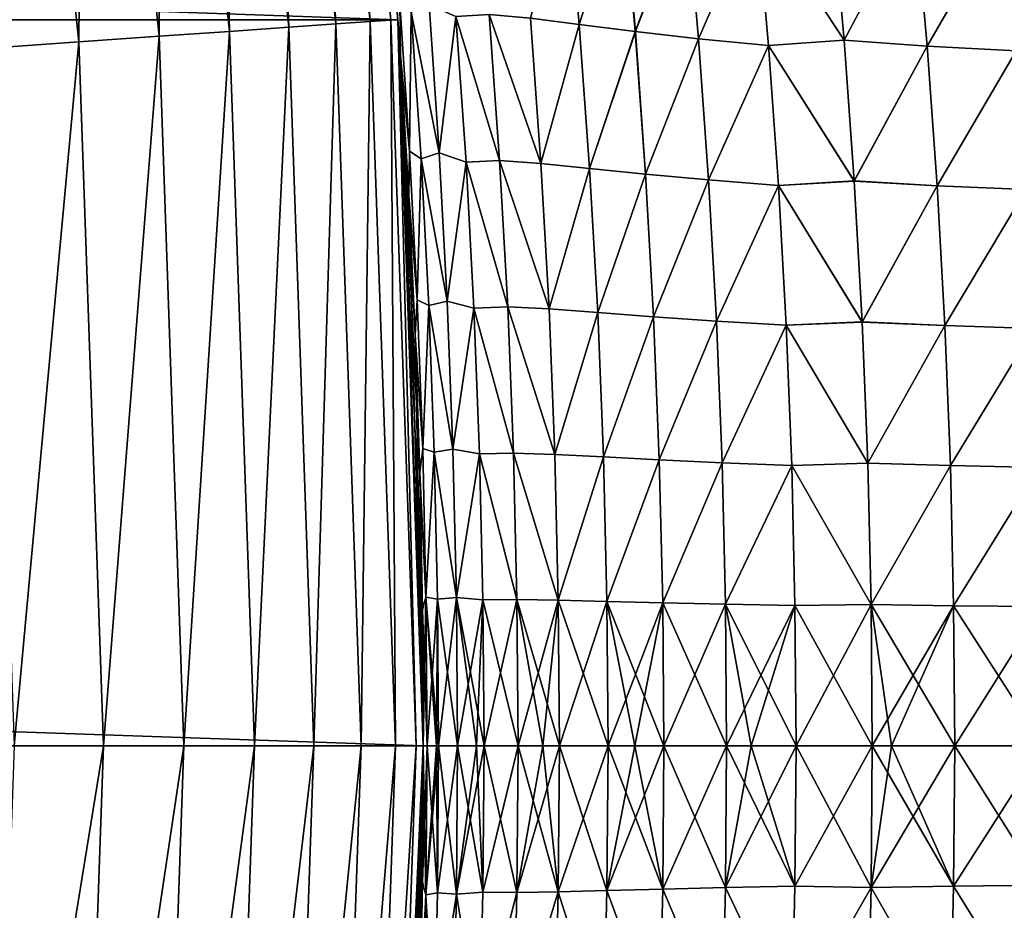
# Model space of a CAD drawing. Header units: metres. Extents: x -24 to 72, y -247 to 22.
# Tile 458 of 573: x 21.63 to 23.75, y -0.36 to 1.57. Entities that reach past the tile are written whole.
import ezdxf

# ---------------------------------------------------------------- set-up
doc = ezdxf.new("R2010")
doc.units = ezdxf.units.M
doc.layers.add('solid_509589_MEDIA_SW0001', color=7, linetype='CONTINUOUS')

msp = doc.modelspace()

# ---------------------------------------------------------------- linework, layer by layer
at = {"layer": 'solid_509589_MEDIA_SW0001'}
for points in [[(-22.44521, 1.569181), (-22.280996, 3.131692), (22.44521, 1.569181)], [(-22.280996, 3.131692), (22.280996, 3.131692), (22.44521, 1.569181)], [(22.266119, 3.129299, 130.963501), (22.221571, 3.123038, 131.192184), (22.385292, 1.565332, 131.192184)], [(22.430168, 1.56847, 130.963501), (22.281031, 3.131395, 130.73114), (22.266119, 3.129299, 130.963501)], [(22.430168, 1.56847, 130.963501), (22.266119, 3.129299, 130.963501), (22.385292, 1.565332, 131.192184)], [(22.428034, 1.798148, 57.552021), (22.44521, 1.569181), (22.280996, 3.131692)], [(22.430168, 1.56847, 130.963501), (22.44519, 1.569521, 130.73114), (22.281031, 3.131395, 130.73114)], [(22.148134, 3.112717, 131.413147), (22.047041, 3.09851, 131.622665), (22.209476, 1.553038, 131.622665)], [(22.221571, 3.123038, 131.192184), (22.148134, 3.112717, 131.413147), (22.311314, 1.560159, 131.413147)], [(22.311314, 1.560159, 131.413147), (22.148134, 3.112717, 131.413147), (22.209476, 1.553038, 131.622665)], [(22.385292, 1.565332, 131.192184), (22.221571, 3.123038, 131.192184), (22.311314, 1.560159, 131.413147)], [(22.047041, 3.09851, 131.622665), (21.919985, 3.080653, 131.817245), (22.081484, 1.544088, 131.817245)], [(22.209476, 1.553038, 131.622665), (22.047041, 3.09851, 131.622665), (22.081484, 1.544088, 131.817245)], [(21.919985, 3.080653, 131.817245), (21.769096, 3.059447, 131.993607), (21.929485, 1.533459, 131.993607)], [(22.081484, 1.544088, 131.817245), (21.919985, 3.080653, 131.817245), (21.929485, 1.533459, 131.993607)], [(21.769096, 3.059447, 131.993607), (21.596907, 3.035247, 132.148819), (21.756025, 1.52133, 132.148819)], [(21.929485, 1.533459, 131.993607), (21.769096, 3.059447, 131.993607), (21.756025, 1.52133, 132.148819)], [(21.756025, 1.52133, 132.148819), (21.596907, 3.035247, 132.148819), (21.564016, 1.507903, 132.280243)], [(22.731665, 1.572498, 109.623444), (22.836987, 1.55908, 109.325363), (22.809639, 1.869902, 109.315247)], [(22.809658, 1.870029, 59.684448), (22.837002, 1.559197, 59.674412), (22.731672, 1.572643, 59.376312)], [(22.809639, 1.869902, 109.315247), (22.836987, 1.55908, 109.325363), (22.930943, 1.851312, 109.022438)], [(22.930979, 1.851362, 59.977276), (22.837002, 1.559197, 59.674412), (22.809658, 1.870029, 59.684448)], [(22.836987, 1.55908, 109.325363), (22.958029, 1.543641, 109.033264), (22.930943, 1.851312, 109.022438)], [(22.930979, 1.851362, 59.977276), (22.958055, 1.543694, 59.96653), (22.837002, 1.559197, 59.674412)], [(22.930943, 1.851312, 109.022438), (22.958029, 1.543641, 109.033264), (23.06757, 1.83255, 108.736389)], [(23.067621, 1.832535, 60.263348), (22.958055, 1.543694, 59.96653), (22.930979, 1.851362, 59.977276)], [(22.958029, 1.543641, 109.033264), (23.094311, 1.528054, 108.747894), (23.06757, 1.83255, 108.736389)], [(23.067621, 1.832535, 60.263348), (23.094351, 1.528053, 60.251911), (22.958055, 1.543694, 59.96653)], [(23.06757, 1.83255, 108.736389), (23.094311, 1.528054, 108.747894), (23.219032, 1.814771, 108.45784)], [(23.219095, 1.814766, 60.54192), (23.094351, 1.528053, 60.251911), (23.067621, 1.832535, 60.263348)], [(23.094311, 1.528054, 108.747894), (23.245382, 1.51328, 108.470032), (23.219032, 1.814771, 108.45784)], [(23.219095, 1.814766, 60.54192), (23.245428, 1.513288, 60.529793), (23.094351, 1.528053, 60.251911)], [(23.219032, 1.814771, 108.45784), (23.408785, 1.525011, 108.199425), (23.381973, 1.82875, 108.186111)], [(23.219032, 1.814771, 108.45784), (23.245382, 1.51328, 108.470032), (23.408785, 1.525011, 108.199425)], [(23.382046, 1.828802, 60.813671), (23.408838, 1.525066, 60.800419), (23.219095, 1.814766, 60.54192)], [(23.408838, 1.525066, 60.800419), (23.245428, 1.513288, 60.529793), (23.219095, 1.814766, 60.54192)], [(23.381973, 1.82875, 108.186111), (23.408785, 1.525011, 108.199425), (23.561815, 1.813267, 107.924767)], [(23.561901, 1.813334, 61.075039), (23.408838, 1.525066, 60.800419), (23.382046, 1.828802, 60.813671)], [(23.408785, 1.525011, 108.199425), (23.588146, 1.512144, 107.938766), (23.561815, 1.813267, 107.924767)], [(23.561901, 1.813334, 61.075039), (23.588207, 1.512213, 61.061089), (23.408838, 1.525066, 60.800419)], [(23.561815, 1.813267, 107.924767), (23.588146, 1.512144, 107.938766), (23.754946, 1.800738, 107.673065)], [(23.755047, 1.800778, 61.326763), (23.588207, 1.512213, 61.061089), (23.561901, 1.813334, 61.075039)], [(22.450493, 1.491759, 111.464127), (22.428028, 1.7982, 111.447571), (22.44519, 1.569521, 130.73114)], [(22.449331, 1.606062, 111.17363), (22.428028, 1.7982, 111.447571), (22.450493, 1.491759, 111.464127)], [(22.428034, 1.798148, 57.552021), (22.450497, 1.491724, 57.53558), (22.44521, 1.569181)], [(22.449333, 1.606061, 57.826046), (22.450497, 1.491724, 57.53558), (22.428034, 1.798148, 57.552021)], [(23.588146, 1.512144, 107.938766), (23.780806, 1.501735, 107.687775), (23.754946, 1.800738, 107.673065)], [(23.755047, 1.800778, 61.326763), (23.780882, 1.501782, 61.312096), (23.588207, 1.512213, 61.061089)], [(23.754946, 1.800738, 107.673065), (23.780806, 1.501735, 107.687775), (23.960815, 1.79137, 107.431679)], [(22.449331, 1.606062, 111.17363), (22.450493, 1.491759, 111.464127), (22.470516, 1.285147, 111.1782)], [(22.449331, 1.606062, 111.17363), (22.470516, 1.285147, 111.1782), (22.474058, 1.585478, 110.858849)], [(22.449333, 1.606061, 57.826046), (22.470516, 1.285151, 57.821583), (22.450497, 1.491724, 57.53558)], [(22.474056, 1.585524, 58.14085), (22.470516, 1.285151, 57.821583), (22.449333, 1.606061, 57.826046)], [(22.512571, 1.601242, 58.454674), (22.534658, 1.28141, 58.448994), (22.474056, 1.585524, 58.14085)], [(22.474058, 1.585478, 110.858849), (22.534658, 1.281334, 110.550804), (22.512573, 1.601155, 110.545029)], [(22.570604, 1.576134, 58.765198), (22.534658, 1.28141, 58.448994), (22.512571, 1.601242, 58.454674)], [(22.512573, 1.601155, 110.545029), (22.534658, 1.281334, 110.550804), (22.570604, 1.576035, 110.234528)], [(22.474056, 1.585524, 58.14085), (22.495224, 1.268769, 58.135918), (22.470516, 1.285151, 57.821583)], [(22.470516, 1.285147, 111.1782), (22.495226, 1.268726, 110.863876), (22.474058, 1.585478, 110.858849)], [(22.534658, 1.28141, 58.448994), (22.495224, 1.268769, 58.135918), (22.474056, 1.585524, 58.14085)], [(22.474058, 1.585478, 110.858849), (22.495226, 1.268726, 110.863876), (22.534658, 1.281334, 110.550804)], [(22.570604, 1.576134, 58.765198), (22.592443, 1.261365, 58.759045), (22.534658, 1.28141, 58.448994)], [(22.534658, 1.281334, 110.550804), (22.592443, 1.261279, 110.240768), (22.570604, 1.576035, 110.234528)], [(22.642626, 1.580519, 59.072998), (22.664984, 1.264934, 59.066109), (22.570604, 1.576134, 58.765198)], [(22.570604, 1.576035, 110.234528), (22.664982, 1.264825, 109.933716), (22.642624, 1.580392, 109.926743)], [(22.664984, 1.264934, 59.066109), (22.592443, 1.261365, 58.759045), (22.570604, 1.576134, 58.765198)], [(22.570604, 1.576035, 110.234528), (22.592443, 1.261279, 110.240768), (22.664982, 1.264825, 109.933716)], [(22.642624, 1.580392, 109.926743), (22.754147, 1.25856, 109.631065), (22.731665, 1.572498, 109.623444)], [(22.642624, 1.580392, 109.926743), (22.664982, 1.264825, 109.933716), (22.754147, 1.25856, 109.631065)], [(22.754152, 1.258684, 59.368767), (22.664984, 1.264934, 59.066109), (22.642626, 1.580519, 59.072998)], [(22.731672, 1.572643, 59.376312), (22.754152, 1.258684, 59.368767), (22.642626, 1.580519, 59.072998)], [(-22.5, 0), (-22.44521, 1.569181), (22.5, 0)], [(-22.44521, 1.569181), (22.44521, 1.569181), (22.5, 0)], [(22.209476, 1.553038, 131.622665), (22.081484, 1.544088, 131.817245), (22.135405, 0, 131.817245)], [(22.26371, 0, 131.622665), (22.209476, 1.553038, 131.622665), (22.135405, 0, 131.817245)], [(22.311314, 1.560159, 131.413147), (22.209476, 1.553038, 131.622665), (22.26371, 0, 131.622665)], [(22.365797, 0, 131.413147), (22.311314, 1.560159, 131.413147), (22.26371, 0, 131.622665)], [(22.385292, 1.565332, 131.192184), (22.311314, 1.560159, 131.413147), (22.365797, 0, 131.413147)], [(22.439955, 0, 131.192184), (22.385292, 1.565332, 131.192184), (22.365797, 0, 131.413147)], [(22.430168, 1.56847, 130.963501), (22.385292, 1.565332, 131.192184), (22.439955, 0, 131.192184)], [(22.484941, 0, 130.963501), (22.44519, 1.569521, 130.73114), (22.430168, 1.56847, 130.963501)], [(22.484941, 0, 130.963501), (22.430168, 1.56847, 130.963501), (22.439955, 0, 131.192184)], [(22.450493, 1.491759, 111.464127), (22.44519, 1.569521, 130.73114), (22.5, 0, 130.73114)], [(22.484941, 0, 130.963501), (22.5, 0, 130.73114), (22.44519, 1.569521, 130.73114)], [(22.5, 0, 57.5), (22.5, 0), (22.44521, 1.569181)], [(22.498074, 0.294442, 57.501289), (22.5, 0, 57.5), (22.44521, 1.569181)], [(22.492243, 0.590763, 57.505463), (22.498074, 0.294442, 57.501289), (22.44521, 1.569181)], [(22.482447, 0.888593, 57.512455), (22.492243, 0.590763, 57.505463), (22.44521, 1.569181)], [(22.468584, 1.188579, 57.522419), (22.482447, 0.888593, 57.512455), (22.44521, 1.569181)], [(22.450497, 1.491724, 57.53558), (22.468584, 1.188579, 57.522419), (22.44521, 1.569181)], [(22.731665, 1.572498, 109.623444), (22.754147, 1.25856, 109.631065), (22.836987, 1.55908, 109.325363)], [(22.837002, 1.559197, 59.674412), (22.754152, 1.258684, 59.368767), (22.731672, 1.572643, 59.376312)], [(22.754147, 1.25856, 109.631065), (22.859373, 1.247869, 109.333595), (22.836987, 1.55908, 109.325363)], [(22.837002, 1.559197, 59.674412), (22.859383, 1.247971, 59.666256), (22.754152, 1.258684, 59.368767)], [(22.836987, 1.55908, 109.325363), (22.859373, 1.247869, 109.333595), (22.958029, 1.543641, 109.033264)], [(22.958055, 1.543694, 59.96653), (22.859383, 1.247971, 59.666256), (22.837002, 1.559197, 59.674412)], [(21.929485, 1.533459, 131.993607), (21.756025, 1.52133, 132.148819), (21.809153, 0, 132.148819)], [(21.983034, 0, 131.993607), (21.929485, 1.533459, 131.993607), (21.809153, 0, 132.148819)], [(22.081484, 1.544088, 131.817245), (21.929485, 1.533459, 131.993607), (21.983034, 0, 131.993607)], [(22.135405, 0, 131.817245), (22.081484, 1.544088, 131.817245), (21.983034, 0, 131.993607)], [(22.859373, 1.247869, 109.333595), (22.980196, 1.235555, 109.042068), (22.958029, 1.543641, 109.033264)], [(22.958055, 1.543694, 59.96653), (22.980215, 1.235606, 59.95779), (22.859383, 1.247971, 59.666256)], [(22.958029, 1.543641, 109.033264), (22.980196, 1.235555, 109.042068), (23.094311, 1.528054, 108.747894)], [(23.094351, 1.528053, 60.251911), (22.980215, 1.235606, 59.95779), (22.958055, 1.543694, 59.96653)], [(21.756025, 1.52133, 132.148819), (21.564016, 1.507903, 132.280243), (21.616673, 0, 132.280243)], [(21.809153, 0, 132.148819), (21.756025, 1.52133, 132.148819), (21.616673, 0, 132.280243)], [(22.980196, 1.235555, 109.042068), (23.116194, 1.223118, 108.757278), (23.094311, 1.528054, 108.747894)], [(23.094351, 1.528053, 60.251911), (23.11622, 1.223126, 60.242596), (22.980215, 1.235606, 59.95779)], [(23.094311, 1.528054, 108.747894), (23.116194, 1.223118, 108.757278), (23.245382, 1.51328, 108.470032)], [(23.245428, 1.513288, 60.529793), (23.11622, 1.223126, 60.242596), (23.094351, 1.528053, 60.251911)], [(23.116194, 1.223118, 108.757278), (23.266941, 1.211329, 108.47998), (23.245382, 1.51328, 108.470032)], [(23.245428, 1.513288, 60.529793), (23.266973, 1.211344, 60.519905), (23.11622, 1.223126, 60.242596)], [(23.245382, 1.51328, 108.470032), (23.430717, 1.220771, 108.210297), (23.408785, 1.525011, 108.199425)], [(23.245382, 1.51328, 108.470032), (23.266941, 1.211329, 108.47998), (23.430717, 1.220771, 108.210297)], [(23.408838, 1.525066, 60.800419), (23.430754, 1.220826, 60.789597), (23.245428, 1.513288, 60.529793)], [(23.430754, 1.220826, 60.789597), (23.266973, 1.211344, 60.519905), (23.245428, 1.513288, 60.529793)], [(23.408785, 1.525011, 108.199425), (23.430717, 1.220771, 108.210297), (23.588146, 1.512144, 107.938766)], [(23.588207, 1.512213, 61.061089), (23.430754, 1.220826, 60.789597), (23.408838, 1.525066, 60.800419)], [(23.430717, 1.220771, 108.210297), (23.60968, 1.210502, 107.950211), (23.588146, 1.512144, 107.938766)], [(23.588207, 1.512213, 61.061089), (23.609722, 1.210567, 61.04969), (23.430754, 1.220826, 60.789597)], [(23.588146, 1.512144, 107.938766), (23.60968, 1.210502, 107.950211), (23.780806, 1.501735, 107.687775)], [(23.780882, 1.501782, 61.312096), (23.609722, 1.210567, 61.04969), (23.588207, 1.512213, 61.061089)], [(22.468582, 1.188604, 111.477379), (22.450493, 1.491759, 111.464127), (22.5, 0, 130.73114)], [(22.470516, 1.285147, 111.1782), (22.450493, 1.491759, 111.464127), (22.468582, 1.188604, 111.477379)], [(22.470516, 1.285151, 57.821583), (22.468584, 1.188579, 57.522419), (22.450497, 1.491724, 57.53558)], [(23.60968, 1.210502, 107.950211), (23.801952, 1.202197, 107.699806), (23.780806, 1.501735, 107.687775)], [(23.780882, 1.501782, 61.312096), (23.802004, 1.202245, 61.30011), (23.609722, 1.210567, 61.04969)], [(22.470516, 1.285147, 111.1782), (22.468582, 1.188604, 111.477379), (22.487003, 0.964058, 111.181679)], [(22.470516, 1.285151, 57.821583), (22.487003, 0.964064, 57.818192), (22.468584, 1.188579, 57.522419)], [(22.495224, 1.268769, 58.135918), (22.487003, 0.964064, 57.818192), (22.470516, 1.285151, 57.821583)], [(22.470516, 1.285147, 111.1782), (22.487003, 0.964058, 111.181679), (22.495226, 1.268726, 110.863876)], [(22.534658, 1.28141, 58.448994), (22.551847, 0.961335, 58.444653), (22.495224, 1.268769, 58.135918)], [(22.495226, 1.268726, 110.863876), (22.551847, 0.961275, 110.555229), (22.534658, 1.281334, 110.550804)], [(22.592443, 1.261365, 58.759045), (22.551847, 0.961335, 58.444653), (22.534658, 1.28141, 58.448994)], [(22.534658, 1.281334, 110.550804), (22.551847, 0.961275, 110.555229), (22.592443, 1.261279, 110.240768)], [(22.495224, 1.268769, 58.135918), (22.5117, 0.951809, 58.132156), (22.487003, 0.964064, 57.818192)], [(22.487003, 0.964058, 111.181679), (22.5117, 0.951774, 110.867722), (22.495226, 1.268726, 110.863876)], [(22.551847, 0.961335, 58.444653), (22.5117, 0.951809, 58.132156), (22.495224, 1.268769, 58.135918)], [(22.495226, 1.268726, 110.863876), (22.5117, 0.951774, 110.867722), (22.551847, 0.961275, 110.555229)], [(22.592443, 1.261365, 58.759045), (22.60944, 0.946329, 58.754322), (22.551847, 0.961335, 58.444653)], [(22.551847, 0.961275, 110.555229), (22.60944, 0.946261, 110.245567), (22.592443, 1.261279, 110.240768)], [(22.664984, 1.264934, 59.066109), (22.682383, 0.949046, 59.06081), (22.592443, 1.261365, 58.759045)], [(22.592443, 1.261279, 110.240768), (22.682383, 0.948961, 109.939087), (22.664982, 1.264825, 109.933716)], [(22.682383, 0.949046, 59.06081), (22.60944, 0.946329, 58.754322), (22.592443, 1.261365, 58.759045)], [(22.592443, 1.261279, 110.240768), (22.60944, 0.946261, 110.245567), (22.682383, 0.948961, 109.939087)], [(22.664982, 1.264825, 109.933716), (22.771641, 0.944296, 109.636948), (22.754147, 1.25856, 109.631065)], [(22.664982, 1.264825, 109.933716), (22.682383, 0.948961, 109.939087), (22.771641, 0.944296, 109.636948)], [(22.771643, 0.944393, 59.362953), (22.682383, 0.949046, 59.06081), (22.664984, 1.264934, 59.066109)], [(22.754152, 1.258684, 59.368767), (22.771643, 0.944393, 59.362953), (22.664984, 1.264934, 59.066109)], [(22.754147, 1.25856, 109.631065), (22.771641, 0.944296, 109.636948), (22.859373, 1.247869, 109.333595)], [(22.859383, 1.247971, 59.666256), (22.771643, 0.944393, 59.362953), (22.754152, 1.258684, 59.368767)], [(22.771641, 0.944296, 109.636948), (22.876789, 0.936306, 109.339951), (22.859373, 1.247869, 109.333595)], [(22.859383, 1.247971, 59.666256), (22.876795, 0.936386, 59.659958), (22.771643, 0.944393, 59.362953)], [(22.859373, 1.247869, 109.333595), (22.876789, 0.936306, 109.339951), (22.980196, 1.235555, 109.042068)], [(22.980215, 1.235606, 59.95779), (22.876795, 0.936386, 59.659958), (22.859383, 1.247971, 59.666256)], [(22.876789, 0.936306, 109.339951), (22.997442, 0.927095, 109.048889), (22.980196, 1.235555, 109.042068)], [(22.980215, 1.235606, 59.95779), (22.997454, 0.927137, 59.951031), (22.876795, 0.936386, 59.659958)], [(22.980196, 1.235555, 109.042068), (22.997442, 0.927095, 109.048889), (23.116194, 1.223118, 108.757278)], [(23.11622, 1.223126, 60.242596), (22.997454, 0.927137, 59.951031), (22.980215, 1.235606, 59.95779)], [(22.997442, 0.927095, 109.048889), (23.133217, 0.917789, 108.764542), (23.116194, 1.223118, 108.757278)], [(23.11622, 1.223126, 60.242596), (23.133232, 0.917799, 60.235382), (22.997454, 0.927137, 59.951031)], [(23.116194, 1.223118, 108.757278), (23.133217, 0.917789, 108.764542), (23.266941, 1.211329, 108.47998)], [(23.266973, 1.211344, 60.519905), (23.133232, 0.917799, 60.235382), (23.11622, 1.223126, 60.242596)], [(23.266941, 1.211329, 108.47998), (23.447773, 0.916086, 108.218727), (23.430717, 1.220771, 108.210297)], [(23.430754, 1.220826, 60.789597), (23.447794, 0.916131, 60.781208), (23.266973, 1.211344, 60.519905)], [(23.430717, 1.220771, 108.210297), (23.447773, 0.916086, 108.218727), (23.60968, 1.210502, 107.950211)], [(23.609722, 1.210567, 61.04969), (23.447794, 0.916131, 60.781208), (23.430754, 1.220826, 60.789597)], [(23.133217, 0.917789, 108.764542), (23.283709, 0.908966, 108.487694), (23.266941, 1.211329, 108.47998)], [(23.266973, 1.211344, 60.519905), (23.283728, 0.908982, 60.512241), (23.133232, 0.917799, 60.235382)], [(23.266941, 1.211329, 108.47998), (23.283709, 0.908966, 108.487694), (23.447773, 0.916086, 108.218727)], [(23.447794, 0.916131, 60.781208), (23.283728, 0.908982, 60.512241), (23.266973, 1.211344, 60.519905)], [(23.447773, 0.916086, 108.218727), (23.626423, 0.908399, 107.959099), (23.60968, 1.210502, 107.950211)], [(23.609722, 1.210567, 61.04969), (23.626448, 0.908452, 61.040844), (23.447794, 0.916131, 60.781208)], [(23.60968, 1.210502, 107.950211), (23.626423, 0.908399, 107.959099), (23.801952, 1.202197, 107.699806)], [(23.802004, 1.202245, 61.30011), (23.626448, 0.908452, 61.040844), (23.609722, 1.210567, 61.04969)], [(23.626423, 0.908399, 107.959099), (23.81839, 0.902185, 107.709152), (23.801952, 1.202197, 107.699806)], [(23.802004, 1.202245, 61.30011), (23.81842, 0.902224, 61.290798), (23.626448, 0.908452, 61.040844)], [(22.482445, 0.888616, 111.487427), (22.468582, 1.188604, 111.477379), (22.5, 0, 130.73114)], [(22.487003, 0.964058, 111.181679), (22.468582, 1.188604, 111.477379), (22.482445, 0.888616, 111.487427)], [(22.487003, 0.964064, 57.818192), (22.482447, 0.888593, 57.512455), (22.468584, 1.188579, 57.522419)], [(22.487003, 0.964058, 111.181679), (22.482445, 0.888616, 111.487427), (22.498789, 0.642817, 111.184105)], [(22.487003, 0.964064, 57.818192), (22.498789, 0.642821, 57.815838), (22.482447, 0.888593, 57.512455)], [(22.5117, 0.951809, 58.132156), (22.498789, 0.642821, 57.815838), (22.487003, 0.964064, 57.818192)], [(22.487003, 0.964058, 111.181679), (22.498789, 0.642817, 111.184105), (22.5117, 0.951774, 110.867722)], [(22.551847, 0.961335, 58.444653), (22.564133, 0.641045, 58.441608), (22.5117, 0.951809, 58.132156)], [(22.5117, 0.951774, 110.867722), (22.564135, 0.641007, 110.558334), (22.551847, 0.961275, 110.555229)], [(22.60944, 0.946329, 58.754322), (22.564133, 0.641045, 58.441608), (22.551847, 0.961335, 58.444653)], [(22.551847, 0.961275, 110.555229), (22.564135, 0.641007, 110.558334), (22.60944, 0.946261, 110.245567)], [(22.5117, 0.951809, 58.132156), (22.523476, 0.634669, 58.129528), (22.498789, 0.642821, 57.815838)], [(22.498789, 0.642817, 111.184105), (22.523476, 0.634647, 110.870415), (22.5117, 0.951774, 110.867722)], [(22.564133, 0.641045, 58.441608), (22.523476, 0.634669, 58.129528), (22.5117, 0.951809, 58.132156)], [(22.5117, 0.951774, 110.867722), (22.523476, 0.634647, 110.870415), (22.564135, 0.641007, 110.558334)], [(22.60944, 0.946329, 58.754322), (22.621588, 0.631057, 58.750999), (22.564133, 0.641045, 58.441608)], [(22.564135, 0.641007, 110.558334), (22.621588, 0.631014, 110.248947), (22.60944, 0.946261, 110.245567)], [(22.682383, 0.949046, 59.06081), (22.694818, 0.632891, 59.057072), (22.60944, 0.946329, 58.754322)], [(22.60944, 0.946261, 110.245567), (22.694818, 0.632838, 109.942879), (22.682383, 0.948961, 109.939087)], [(22.694818, 0.632891, 59.057072), (22.621588, 0.631057, 58.750999), (22.60944, 0.946329, 58.754322)], [(22.60944, 0.946261, 110.245567), (22.621588, 0.631014, 110.248947), (22.694818, 0.632838, 109.942879)], [(22.784143, 0.629808, 59.358845), (22.694818, 0.632891, 59.057072), (22.682383, 0.949046, 59.06081)], [(22.771643, 0.944393, 59.362953), (22.784143, 0.629808, 59.358845), (22.682383, 0.949046, 59.06081)], [(22.682383, 0.948961, 109.939087), (22.784142, 0.629747, 109.641113), (22.771641, 0.944296, 109.636948)], [(22.682383, 0.948961, 109.939087), (22.694818, 0.632838, 109.942879), (22.784142, 0.629747, 109.641113)], [(22.771641, 0.944296, 109.636948), (22.784142, 0.629747, 109.641113), (22.876789, 0.936306, 109.339951)], [(22.876795, 0.936386, 59.659958), (22.784143, 0.629808, 59.358845), (22.771643, 0.944393, 59.362953)], [(22.784142, 0.629747, 109.641113), (22.889235, 0.624437, 109.34446), (22.876789, 0.936306, 109.339951)], [(22.876795, 0.936386, 59.659958), (22.889238, 0.624486, 59.655502), (22.784143, 0.629808, 59.358845)], [(22.876789, 0.936306, 109.339951), (22.889235, 0.624437, 109.34446), (22.997442, 0.927095, 109.048889)], [(22.997454, 0.927137, 59.951031), (22.889238, 0.624486, 59.655502), (22.876795, 0.936386, 59.659958)], [(22.889235, 0.624437, 109.34446), (23.009766, 0.61831, 109.053726), (22.997442, 0.927095, 109.048889)], [(22.997454, 0.927137, 59.951031), (23.009769, 0.618334, 59.946236), (22.889238, 0.624486, 59.655502)], [(22.997442, 0.927095, 109.048889), (23.009766, 0.61831, 109.053726), (23.133217, 0.917789, 108.764542)], [(23.133232, 0.917799, 60.235382), (23.009769, 0.618334, 59.946236), (22.997454, 0.927137, 59.951031)], [(23.009766, 0.61831, 109.053726), (23.145376, 0.612119, 108.769707), (23.133217, 0.917789, 108.764542)], [(23.133232, 0.917799, 60.235382), (23.145384, 0.61212, 60.230259), (23.009769, 0.618334, 59.946236)], [(23.133217, 0.917789, 108.764542), (23.145376, 0.612119, 108.769707), (23.283709, 0.908966, 108.487694)], [(23.283728, 0.908982, 60.512241), (23.145384, 0.61212, 60.230259), (23.133232, 0.917799, 60.235382)], [(23.283709, 0.908966, 108.487694), (23.459953, 0.611015, 108.224739), (23.447773, 0.916086, 108.218727)], [(23.447794, 0.916131, 60.781208), (23.459963, 0.611039, 60.775234), (23.283728, 0.908982, 60.512241)], [(23.447773, 0.916086, 108.218727), (23.459953, 0.611015, 108.224739), (23.626423, 0.908399, 107.959099)], [(23.626448, 0.908452, 61.040844), (23.459963, 0.611039, 60.775234), (23.447794, 0.916131, 60.781208)], [(23.145376, 0.612119, 108.769707), (23.295687, 0.606248, 108.493179), (23.283709, 0.908966, 108.487694)], [(23.283728, 0.908982, 60.512241), (23.295694, 0.606252, 60.50679), (23.145384, 0.61212, 60.230259)], [(23.283709, 0.908966, 108.487694), (23.295687, 0.606248, 108.493179), (23.459953, 0.611015, 108.224739)], [(23.459963, 0.611039, 60.775234), (23.295694, 0.606252, 60.50679), (23.283728, 0.908982, 60.512241)], [(23.459953, 0.611015, 108.224739), (23.638378, 0.605899, 107.965431), (23.626423, 0.908399, 107.959099)], [(23.626448, 0.908452, 61.040844), (23.63839, 0.605928, 61.034538), (23.459963, 0.611039, 60.775234)], [(23.626423, 0.908399, 107.959099), (23.638378, 0.605899, 107.965431), (23.81839, 0.902185, 107.709152)], [(23.81842, 0.902224, 61.290798), (23.63839, 0.605928, 61.034538), (23.626448, 0.908452, 61.040844)], [(23.638378, 0.605899, 107.965431), (23.830126, 0.601763, 107.71582), (23.81839, 0.902185, 107.709152)], [(23.81842, 0.902224, 61.290798), (23.830139, 0.601783, 61.284157), (23.63839, 0.605928, 61.034538)], [(22.492243, 0.590783, 111.494484), (22.482445, 0.888616, 111.487427), (22.5, 0, 130.73114)], [(22.498789, 0.642817, 111.184105), (22.482445, 0.888616, 111.487427), (22.492243, 0.590783, 111.494484)], [(22.498789, 0.642821, 57.815838), (22.492243, 0.590763, 57.505463), (22.482447, 0.888593, 57.512455)], [(22.498789, 0.642821, 57.815838), (22.505863, 0.321454, 57.814465), (22.492243, 0.590763, 57.505463)], [(22.498789, 0.642817, 111.184105), (22.492243, 0.590783, 111.494484), (22.505863, 0.321454, 111.185524)], [(22.523476, 0.634669, 58.129528), (22.505863, 0.321454, 57.814465), (22.498789, 0.642821, 57.815838)], [(22.498789, 0.642817, 111.184105), (22.505863, 0.321454, 111.185524), (22.523476, 0.634647, 110.870415)], [(22.564133, 0.641045, 58.441608), (22.571508, 0.320583, 58.439816), (22.523476, 0.634669, 58.129528)], [(22.523476, 0.634647, 110.870415), (22.57151, 0.320569, 110.560165), (22.564135, 0.641007, 110.558334)], [(22.621588, 0.631057, 58.750999), (22.571508, 0.320583, 58.439816), (22.564133, 0.641045, 58.441608)], [(22.564135, 0.641007, 110.558334), (22.57151, 0.320569, 110.560165), (22.621588, 0.631014, 110.248947)], [(22.523476, 0.634669, 58.129528), (22.530544, 0.317384, 58.127987), (22.505863, 0.321454, 57.814465)], [(22.505863, 0.321454, 111.185524), (22.530544, 0.317377, 110.871994), (22.523476, 0.634647, 110.870415)], [(22.571508, 0.320583, 58.439816), (22.530544, 0.317384, 58.127987), (22.523476, 0.634669, 58.129528)], [(22.523476, 0.634647, 110.870415), (22.530544, 0.317377, 110.871994), (22.57151, 0.320569, 110.560165)], [(22.621588, 0.631057, 58.750999), (22.62888, 0.315594, 58.749039), (22.571508, 0.320583, 58.439816)], [(22.57151, 0.320569, 110.560165), (22.62888, 0.31558, 110.250946), (22.621588, 0.631014, 110.248947)], [(22.694818, 0.632891, 59.057072), (22.702282, 0.31652, 59.054863), (22.621588, 0.631057, 58.750999)], [(22.621588, 0.631014, 110.248947), (22.702282, 0.316502, 109.945129), (22.694818, 0.632838, 109.942879)], [(22.702282, 0.31652, 59.054863), (22.62888, 0.315594, 58.749039), (22.621588, 0.631057, 58.750999)], [(22.621588, 0.631014, 110.248947), (22.62888, 0.31558, 110.250946), (22.702282, 0.316502, 109.945129)], [(22.791647, 0.314986, 59.356407), (22.702282, 0.31652, 59.054863), (22.694818, 0.632891, 59.057072)], [(22.784143, 0.629808, 59.358845), (22.791647, 0.314986, 59.356407), (22.694818, 0.632891, 59.057072)], [(22.694818, 0.632838, 109.942879), (22.791647, 0.314965, 109.643585), (22.784142, 0.629747, 109.641113)], [(22.694818, 0.632838, 109.942879), (22.702282, 0.316502, 109.945129), (22.791647, 0.314965, 109.643585)], [(22.784142, 0.629747, 109.641113), (22.791647, 0.314965, 109.643585), (22.889235, 0.624437, 109.34446)], [(22.889238, 0.624486, 59.655502), (22.791647, 0.314986, 59.356407), (22.784143, 0.629808, 59.358845)], [(22.889238, 0.624486, 59.655502), (22.896706, 0.312331, 59.652851), (22.791647, 0.314986, 59.356407)], [(22.791647, 0.314965, 109.643585), (22.896706, 0.312317, 109.347137), (22.889235, 0.624437, 109.34446)], [(22.889235, 0.624437, 109.34446), (22.896706, 0.312317, 109.347137), (23.009766, 0.61831, 109.053726)], [(23.009769, 0.618334, 59.946236), (22.896706, 0.312331, 59.652851), (22.889238, 0.624486, 59.655502)], [(23.009769, 0.618334, 59.946236), (23.017162, 0.30926, 59.943382), (22.896706, 0.312331, 59.652851)], [(22.896706, 0.312317, 109.347137), (23.01716, 0.30926, 109.05661), (23.009766, 0.61831, 109.053726)], [(23.009766, 0.61831, 109.053726), (23.01716, 0.30926, 109.05661), (23.145376, 0.612119, 108.769707)], [(23.145384, 0.61212, 60.230259), (23.017162, 0.30926, 59.943382), (23.009769, 0.618334, 59.946236)], [(23.01716, 0.30926, 109.05661), (23.152674, 0.30617, 108.772789), (23.145376, 0.612119, 108.769707)], [(23.145384, 0.61212, 60.230259), (23.152676, 0.306157, 60.227203), (23.017162, 0.30926, 59.943382)], [(23.145376, 0.612119, 108.769707), (23.152674, 0.30617, 108.772789), (23.295687, 0.606248, 108.493179)], [(23.295694, 0.606252, 60.50679), (23.152676, 0.306157, 60.227203), (23.145384, 0.61212, 60.230259)], [(23.152674, 0.30617, 108.772789), (23.302872, 0.303239, 108.496452), (23.295687, 0.606248, 108.493179)], [(23.295694, 0.606252, 60.50679), (23.302874, 0.303227, 60.503536), (23.152676, 0.306157, 60.227203)], [(23.295687, 0.606248, 108.493179), (23.467258, 0.305631, 108.228333), (23.459953, 0.611015, 108.224739)], [(23.295687, 0.606248, 108.493179), (23.302872, 0.303239, 108.496452), (23.467258, 0.305631, 108.228333)], [(23.459963, 0.611039, 60.775234), (23.467262, 0.305629, 60.771664), (23.295694, 0.606252, 60.50679)], [(23.467262, 0.305629, 60.771664), (23.302874, 0.303227, 60.503536), (23.295694, 0.606252, 60.50679)], [(23.459953, 0.611015, 108.224739), (23.467258, 0.305631, 108.228333), (23.638378, 0.605899, 107.965431)], [(23.63839, 0.605928, 61.034538), (23.467262, 0.305629, 60.771664), (23.459963, 0.611039, 60.775234)], [(23.467258, 0.305631, 108.228333), (23.645548, 0.303076, 107.969223), (23.638378, 0.605899, 107.965431)], [(23.63839, 0.605928, 61.034538), (23.645552, 0.303076, 61.030769), (23.467262, 0.305629, 60.771664)], [(23.638378, 0.605899, 107.965431), (23.645548, 0.303076, 107.969223), (23.830126, 0.601763, 107.71582)], [(23.830139, 0.601783, 61.284157), (23.645552, 0.303076, 61.030769), (23.63839, 0.605928, 61.034538)], [(23.645548, 0.303076, 107.969223), (23.837162, 0.301011, 107.71981), (23.830126, 0.601763, 107.71582)], [(23.830139, 0.601783, 61.284157), (23.837166, 0.301006, 61.280182), (23.645552, 0.303076, 61.030769)], [(22.498074, 0.294454, 111.498695), (22.492243, 0.590783, 111.494484), (22.5, 0, 130.73114)], [(22.505863, 0.321454, 111.185524), (22.492243, 0.590783, 111.494484), (22.498074, 0.294454, 111.498695)], [(22.505863, 0.321454, 57.814465), (22.498074, 0.294442, 57.501289), (22.492243, 0.590763, 57.505463)], [(22.505863, 0.321454, 57.814465), (22.508223, -0.000002, 57.814018), (22.498074, 0.294442, 57.501289)], [(22.505863, 0.321454, 111.185524), (22.498074, 0.294454, 111.498695), (22.5, 0, 111.5)], [(22.505863, 0.321454, 111.185524), (22.5, 0, 111.5), (22.508223, 0.000002, 111.185982)], [(22.505863, 0.321454, 111.185524), (22.508223, 0.000002, 111.185982), (22.530544, 0.317377, 110.871994)], [(22.505863, 0.321454, 57.814465), (22.532902, -0.000004, 58.127483), (22.528893, -0.000004, 58.088104)], [(22.530544, 0.317384, 58.127987), (22.532902, -0.000004, 58.127483), (22.505863, 0.321454, 57.814465)], [(22.505863, 0.321454, 57.814465), (22.528893, -0.000004, 58.088104), (22.508223, -0.000002, 57.814018)], [(22.571508, 0.320583, 58.439816), (22.573969, -0.000006, 58.439232), (22.530544, 0.317384, 58.127987)], [(22.530544, 0.317377, 110.871994), (22.532902, 0.000003, 110.872513), (22.57151, 0.320569, 110.560165)], [(22.57151, 0.320569, 110.560165), (22.532902, 0.000003, 110.872513), (22.573969, 0.000005, 110.560768)], [(22.571508, 0.320583, 58.439816), (22.631311, -0.000007, 58.748394), (22.615288, -0.000007, 58.670544)], [(22.62888, 0.315594, 58.749039), (22.631311, -0.000007, 58.748394), (22.571508, 0.320583, 58.439816)], [(22.571508, 0.320583, 58.439816), (22.615288, -0.000007, 58.670544), (22.573969, -0.000006, 58.439232)], [(22.57151, 0.320569, 110.560165), (22.573969, 0.000005, 110.560768), (22.62888, 0.31558, 110.250946)], [(22.530544, 0.317377, 110.871994), (22.508223, 0.000002, 111.185982), (22.528893, 0.000003, 110.911896)], [(22.530544, 0.317377, 110.871994), (22.528893, 0.000003, 110.911896), (22.532902, 0.000003, 110.872513)], [(22.530544, 0.317384, 58.127987), (22.573969, -0.000006, 58.439232), (22.532902, -0.000004, 58.127483)], [(22.62888, 0.31558, 110.250946), (22.573969, 0.000005, 110.560768), (22.615288, 0.000006, 110.32946)], [(22.62888, 0.31558, 110.250946), (22.615288, 0.000006, 110.32946), (22.631311, 0.000006, 110.251602)], [(22.702282, 0.31652, 59.054863), (22.704771, -0.000009, 59.054131), (22.62888, 0.315594, 58.749039)], [(22.62888, 0.31558, 110.250946), (22.631311, 0.000006, 110.251602), (22.702282, 0.316502, 109.945129)], [(22.62888, 0.315594, 58.749039), (22.704771, -0.000009, 59.054131), (22.631311, -0.000007, 58.748394)], [(22.702282, 0.316502, 109.945129), (22.631311, 0.000006, 110.251602), (22.704771, 0.000007, 109.945869)], [(22.702282, 0.31652, 59.054863), (22.794147, -0.00001, 59.355602), (22.758358, -0.00001, 59.241707)], [(22.791647, 0.314986, 59.356407), (22.794147, -0.00001, 59.355602), (22.702282, 0.31652, 59.054863)], [(22.702282, 0.31652, 59.054863), (22.758358, -0.00001, 59.241707), (22.704771, -0.000009, 59.054131)], [(22.702282, 0.316502, 109.945129), (22.704771, 0.000007, 109.945869), (22.791647, 0.314965, 109.643585)], [(22.791647, 0.314965, 109.643585), (22.704771, 0.000007, 109.945869), (22.758358, 0.000008, 109.758293)], [(22.791647, 0.314965, 109.643585), (22.758358, 0.000008, 109.758293), (22.794147, 0.000009, 109.644402)], [(22.791647, 0.314986, 59.356407), (22.899195, -0.000012, 59.651974), (22.794147, -0.00001, 59.355602)], [(22.896706, 0.312331, 59.652851), (22.899195, -0.000012, 59.651974), (22.791647, 0.314986, 59.356407)], [(22.791647, 0.314965, 109.643585), (22.794147, 0.000009, 109.644402), (22.896706, 0.312317, 109.347137)], [(22.896706, 0.312317, 109.347137), (22.794147, 0.000009, 109.644402), (22.899195, 0.00001, 109.34803)], [(22.896706, 0.312331, 59.652851), (23.019625, -0.000013, 59.942436), (22.956722, -0.000012, 59.796101)], [(23.017162, 0.30926, 59.943382), (23.019625, -0.000013, 59.942436), (22.896706, 0.312331, 59.652851)], [(22.896706, 0.312331, 59.652851), (22.956722, -0.000012, 59.796101), (22.899195, -0.000012, 59.651974)], [(22.896706, 0.312317, 109.347137), (22.899195, 0.00001, 109.34803), (23.01716, 0.30926, 109.05661)], [(23.01716, 0.30926, 109.05661), (22.899195, 0.00001, 109.34803), (22.956722, 0.00001, 109.203903)], [(23.01716, 0.30926, 109.05661), (22.956722, 0.00001, 109.203903), (23.019625, 0.000011, 109.057564)], [(23.01716, 0.30926, 109.05661), (23.019625, 0.000011, 109.057564), (23.152674, 0.30617, 108.772789)], [(23.017162, 0.30926, 59.943382), (23.155106, -0.000014, 60.226189), (23.019625, -0.000013, 59.942436)], [(23.152676, 0.306157, 60.227203), (23.155106, -0.000014, 60.226189), (23.017162, 0.30926, 59.943382)], [(23.152674, 0.30617, 108.772789), (23.019625, 0.000011, 109.057564), (23.155106, 0.000011, 108.773811)], [(23.152674, 0.30617, 108.772789), (23.155106, 0.000011, 108.773811), (23.302872, 0.303239, 108.496452)], [(23.152676, 0.306157, 60.227203), (23.305265, -0.000014, 60.502457), (23.208473, -0.000014, 60.328381)], [(23.302874, 0.303227, 60.503536), (23.305265, -0.000014, 60.502457), (23.152676, 0.306157, 60.227203)], [(23.152676, 0.306157, 60.227203), (23.208473, -0.000014, 60.328381), (23.155106, -0.000014, 60.226189)], [(23.302872, 0.303239, 108.496452), (23.155106, 0.000011, 108.773811), (23.208473, 0.000012, 108.671623)], [(23.302872, 0.303239, 108.496452), (23.208473, 0.000012, 108.671623), (23.305265, 0.000012, 108.497543)], [(23.302872, 0.303239, 108.496452), (23.305265, 0.000012, 108.497543), (23.467258, 0.305631, 108.228333)], [(23.467262, 0.305629, 60.771664), (23.469694, -0.000015, 60.770477), (23.302874, 0.303227, 60.503536)], [(23.302874, 0.303227, 60.503536), (23.469694, -0.000015, 60.770477), (23.305265, -0.000014, 60.502457)], [(23.467258, 0.305631, 108.228333), (23.305265, 0.000012, 108.497543), (23.469694, 0.000013, 108.229523)], [(23.467258, 0.305631, 108.228333), (23.469694, 0.000013, 108.229523), (23.645548, 0.303076, 107.969223)], [(23.467262, 0.305629, 60.771664), (23.647936, -0.000016, 61.029514), (23.511183, -0.000015, 60.83342)], [(23.645552, 0.303076, 61.030769), (23.647936, -0.000016, 61.029514), (23.467262, 0.305629, 60.771664)], [(23.467262, 0.305629, 60.771664), (23.511183, -0.000015, 60.83342), (23.469694, -0.000015, 60.770477)], [(23.645548, 0.303076, 107.969223), (23.469694, 0.000013, 108.229523), (23.511183, 0.000013, 108.16658)], [(23.645548, 0.303076, 107.969223), (23.511183, 0.000013, 108.16658), (23.647936, 0.000013, 107.970482)], [(23.645548, 0.303076, 107.969223), (23.647936, 0.000013, 107.970482), (23.837162, 0.301011, 107.71981)], [(23.645552, 0.303076, 61.030769), (23.839504, -0.000016, 61.278862), (23.647936, -0.000016, 61.029514)], [(23.837166, 0.301006, 61.280182), (23.839504, -0.000016, 61.278862), (23.645552, 0.303076, 61.030769)], [(23.837162, 0.301011, 107.71981), (23.647936, 0.000013, 107.970482), (23.839504, 0.000013, 107.721138)], [(22.5, 0, 111.5), (22.498074, 0.294454, 111.498695), (22.5, 0, 130.73114)], [(22.508223, -0.000002, 57.814018), (22.5, 0, 57.5), (22.498074, 0.294442, 57.501289)], [(22.44521, -1.569181), (-22.5, 0), (22.5, 0)], [(22.44521, -1.569181), (-22.44521, -1.569181), (-22.5, 0)], [(21.564016, -1.507903, 132.280243), (21.809153, 0, 132.148819), (21.616673, 0, 132.280243)], [(21.756025, -1.52133, 132.148819), (21.809153, 0, 132.148819), (21.564016, -1.507903, 132.280243)], [(21.756025, -1.52133, 132.148819), (21.983034, 0, 131.993607), (21.809153, 0, 132.148819)], [(21.929485, -1.533459, 131.993607), (21.983034, 0, 131.993607), (21.756025, -1.52133, 132.148819)], [(21.929485, -1.533459, 131.993607), (22.135405, 0, 131.817245), (21.983034, 0, 131.993607)], [(22.081484, -1.544088, 131.817245), (22.135405, 0, 131.817245), (21.929485, -1.533459, 131.993607)], [(22.081484, -1.544088, 131.817245), (22.26371, 0, 131.622665), (22.135405, 0, 131.817245)], [(22.209476, -1.553038, 131.622665), (22.26371, 0, 131.622665), (22.081484, -1.544088, 131.817245)], [(22.209476, -1.553038, 131.622665), (22.365797, 0, 131.413147), (22.26371, 0, 131.622665)], [(22.311314, -1.560159, 131.413147), (22.365797, 0, 131.413147), (22.209476, -1.553038, 131.622665)], [(22.311314, -1.560159, 131.413147), (22.439955, 0, 131.192184), (22.365797, 0, 131.413147)], [(22.385292, -1.565332, 131.192184), (22.439955, 0, 131.192184), (22.311314, -1.560159, 131.413147)], [(22.385292, -1.565332, 131.192184), (22.484941, 0, 130.963501), (22.439955, 0, 131.192184)], [(22.430168, -1.56847, 130.963501), (22.484941, 0, 130.963501), (22.385292, -1.565332, 131.192184)], [(22.430168, -1.56847, 130.963501), (22.44519, -1.569521, 130.73114), (22.5, 0, 130.73114)], [(22.430168, -1.56847, 130.963501), (22.5, 0, 130.73114), (22.484941, 0, 130.963501)], [(22.44519, -1.569521, 130.73114), (22.5, 0, 111.5), (22.5, 0, 130.73114)], [(22.498074, -0.294449, 111.498711), (22.5, 0, 111.5), (22.44519, -1.569521, 130.73114)], [(22.450489, -1.491827, 57.535851), (22.44521, -1.569181), (22.5, 0)], [(22.46858, -1.188661, 57.522602), (22.450489, -1.491827, 57.535851), (22.5, 0)], [(22.482445, -0.888659, 57.512558), (22.46858, -1.188661, 57.522602), (22.5, 0)], [(22.492241, -0.590812, 57.505512), (22.482445, -0.888659, 57.512558), (22.5, 0)], [(22.498074, -0.294469, 57.501305), (22.492241, -0.590812, 57.505512), (22.5, 0)], [(22.508223, 0.000002, 111.185982), (22.5, 0, 111.5), (22.498074, -0.294449, 111.498711)], [(22.505863, -0.321452, 111.185539), (22.508223, 0.000002, 111.185982), (22.498074, -0.294449, 111.498711)], [(22.498074, -0.294469, 57.501305), (22.5, 0), (22.5, 0, 57.5)], [(22.505863, -0.321458, 57.81448), (22.498074, -0.294469, 57.501305), (22.5, 0, 57.5)], [(22.505863, -0.321458, 57.81448), (22.5, 0, 57.5), (22.508223, -0.000002, 57.814018)], [(22.528893, 0.000003, 110.911896), (22.508223, 0.000002, 111.185982), (22.505863, -0.321452, 111.185539)], [(22.532902, 0.000003, 110.872513), (22.528893, 0.000003, 110.911896), (22.505863, -0.321452, 111.185539)], [(22.530544, -0.317385, 110.872017), (22.532902, 0.000003, 110.872513), (22.505863, -0.321452, 111.185539)], [(22.573969, 0.000005, 110.560768), (22.532902, 0.000003, 110.872513), (22.530544, -0.317385, 110.872017)], [(22.571508, -0.320584, 110.560188), (22.573969, 0.000005, 110.560768), (22.530544, -0.317385, 110.872017)], [(22.615288, 0.000006, 110.32946), (22.573969, 0.000005, 110.560768), (22.571508, -0.320584, 110.560188)], [(22.631311, 0.000006, 110.251602), (22.615288, 0.000006, 110.32946), (22.571508, -0.320584, 110.560188)], [(22.62888, -0.315596, 110.250961), (22.631311, 0.000006, 110.251602), (22.571508, -0.320584, 110.560188)], [(22.704771, 0.000007, 109.945869), (22.631311, 0.000006, 110.251602), (22.62888, -0.315596, 110.250961)], [(22.702282, -0.316522, 109.945137), (22.704771, 0.000007, 109.945869), (22.62888, -0.315596, 110.250961)], [(22.794147, 0.000009, 109.644402), (22.758358, 0.000008, 109.758293), (22.702282, -0.316522, 109.945137)], [(22.791647, -0.314988, 109.643593), (22.794147, 0.000009, 109.644402), (22.702282, -0.316522, 109.945137)], [(22.758358, 0.000008, 109.758293), (22.704771, 0.000007, 109.945869), (22.702282, -0.316522, 109.945137)], [(22.899195, 0.00001, 109.34803), (22.794147, 0.000009, 109.644402), (22.791647, -0.314988, 109.643593)], [(22.896706, -0.312333, 109.347153), (22.899195, 0.00001, 109.34803), (22.791647, -0.314988, 109.643593)], [(23.019625, 0.000011, 109.057564), (22.956722, 0.00001, 109.203903), (22.896706, -0.312333, 109.347153)], [(23.01716, -0.309262, 109.056618), (23.019625, 0.000011, 109.057564), (22.896706, -0.312333, 109.347153)], [(22.956722, 0.00001, 109.203903), (22.899195, 0.00001, 109.34803), (22.896706, -0.312333, 109.347153)], [(23.155106, 0.000011, 108.773811), (23.019625, 0.000011, 109.057564), (23.01716, -0.309262, 109.056618)], [(23.152676, -0.306159, 108.772797), (23.155106, 0.000011, 108.773811), (23.01716, -0.309262, 109.056618)], [(23.208473, 0.000012, 108.671623), (23.155106, 0.000011, 108.773811), (23.152676, -0.306159, 108.772797)], [(23.305265, 0.000012, 108.497543), (23.208473, 0.000012, 108.671623), (23.152676, -0.306159, 108.772797)], [(23.302874, -0.303229, 108.496468), (23.305265, 0.000012, 108.497543), (23.152676, -0.306159, 108.772797)], [(23.469694, 0.000013, 108.229523), (23.305265, 0.000012, 108.497543), (23.302874, -0.303229, 108.496468)], [(23.467262, -0.305631, 108.22834), (23.469694, 0.000013, 108.229523), (23.302874, -0.303229, 108.496468)], [(23.511183, 0.000013, 108.16658), (23.469694, 0.000013, 108.229523), (23.467262, -0.305631, 108.22834)], [(23.647936, 0.000013, 107.970482), (23.511183, 0.000013, 108.16658), (23.467262, -0.305631, 108.22834)], [(23.645552, -0.303078, 107.969231), (23.647936, 0.000013, 107.970482), (23.467262, -0.305631, 108.22834)], [(23.839504, 0.000013, 107.721138), (23.647936, 0.000013, 107.970482), (23.645552, -0.303078, 107.969231)], [(23.837166, -0.301008, 107.719818), (23.839504, 0.000013, 107.721138), (23.645552, -0.303078, 107.969231)], [(22.505863, -0.321458, 57.81448), (22.508223, -0.000002, 57.814018), (22.530544, -0.317384, 58.128002)], [(22.508223, -0.000002, 57.814018), (22.528893, -0.000004, 58.088104), (22.530544, -0.317384, 58.128002)], [(22.528893, -0.000004, 58.088104), (22.532902, -0.000004, 58.127483), (22.530544, -0.317384, 58.128002)], [(22.530544, -0.317384, 58.128002), (22.532902, -0.000004, 58.127483), (22.57151, -0.320576, 58.439831)], [(22.532902, -0.000004, 58.127483), (22.573969, -0.000006, 58.439232), (22.57151, -0.320576, 58.439831)], [(22.57151, -0.320576, 58.439831), (22.573969, -0.000006, 58.439232), (22.62888, -0.315588, 58.749054)], [(22.573969, -0.000006, 58.439232), (22.615288, -0.000007, 58.670544), (22.62888, -0.315588, 58.749054)], [(22.615288, -0.000007, 58.670544), (22.631311, -0.000007, 58.748394), (22.62888, -0.315588, 58.749054)], [(22.62888, -0.315588, 58.749054), (22.631311, -0.000007, 58.748394), (22.702282, -0.316511, 59.054874)], [(22.631311, -0.000007, 58.748394), (22.704771, -0.000009, 59.054131), (22.702282, -0.316511, 59.054874)], [(22.702282, -0.316511, 59.054874), (22.704771, -0.000009, 59.054131), (22.791647, -0.314975, 59.356419)], [(22.704771, -0.000009, 59.054131), (22.758358, -0.00001, 59.241707), (22.791647, -0.314975, 59.356419)], [(22.758358, -0.00001, 59.241707), (22.794147, -0.00001, 59.355602), (22.791647, -0.314975, 59.356419)], [(22.791647, -0.314975, 59.356419), (22.794147, -0.00001, 59.355602), (22.896706, -0.312328, 59.652859)], [(22.794147, -0.00001, 59.355602), (22.899195, -0.000012, 59.651974), (22.896706, -0.312328, 59.652859)], [(22.896706, -0.312328, 59.652859), (22.899195, -0.000012, 59.651974), (23.01716, -0.309271, 59.94339)], [(22.899195, -0.000012, 59.651974), (22.956722, -0.000012, 59.796101), (23.01716, -0.309271, 59.94339)], [(22.956722, -0.000012, 59.796101), (23.019625, -0.000013, 59.942436), (23.01716, -0.309271, 59.94339)], [(23.01716, -0.309271, 59.94339), (23.019625, -0.000013, 59.942436), (23.152674, -0.306181, 60.227211)], [(23.019625, -0.000013, 59.942436), (23.155106, -0.000014, 60.226189), (23.152674, -0.306181, 60.227211)], [(23.152674, -0.306181, 60.227211), (23.155106, -0.000014, 60.226189), (23.302872, -0.30325, 60.503544)], [(23.155106, -0.000014, 60.226189), (23.208473, -0.000014, 60.328381), (23.302872, -0.30325, 60.503544)], [(23.208473, -0.000014, 60.328381), (23.305265, -0.000014, 60.502457), (23.302872, -0.30325, 60.503544)], [(23.302872, -0.30325, 60.503544), (23.305265, -0.000014, 60.502457), (23.467258, -0.305642, 60.771671)], [(23.305265, -0.000014, 60.502457), (23.469694, -0.000015, 60.770477), (23.467258, -0.305642, 60.771671)], [(23.467258, -0.305642, 60.771671), (23.469694, -0.000015, 60.770477), (23.645548, -0.303087, 61.030777)], [(23.469694, -0.000015, 60.770477), (23.511183, -0.000015, 60.83342), (23.645548, -0.303087, 61.030777)], [(23.511183, -0.000015, 60.83342), (23.647936, -0.000016, 61.029514), (23.645548, -0.303087, 61.030777)], [(23.645548, -0.303087, 61.030777), (23.647936, -0.000016, 61.029514), (23.837162, -0.301023, 61.28019)], [(23.647936, -0.000016, 61.029514), (23.839504, -0.000016, 61.278862), (23.837162, -0.301023, 61.28019)], [(22.492243, -0.590779, 111.494545), (22.498074, -0.294449, 111.498711), (22.44519, -1.569521, 130.73114)], [(22.505863, -0.321458, 57.81448), (22.492241, -0.590812, 57.505512), (22.498074, -0.294469, 57.501305)], [(22.505863, -0.321452, 111.185539), (22.498074, -0.294449, 111.498711), (22.492243, -0.590779, 111.494545)], [(22.505863, -0.321458, 57.81448), (22.530544, -0.317384, 58.128002), (22.523476, -0.634656, 58.129581)], [(22.523474, -0.634675, 110.870476), (22.530544, -0.317385, 110.872017), (22.505863, -0.321452, 111.185539)], [(22.571508, -0.320584, 110.560188), (22.530544, -0.317385, 110.872017), (22.523474, -0.634675, 110.870476)], [(22.523476, -0.634656, 58.129581), (22.530544, -0.317384, 58.128002), (22.57151, -0.320576, 58.439831)], [(22.621586, -0.631065, 110.249001), (22.62888, -0.315596, 110.250961), (22.571508, -0.320584, 110.560188)], [(22.57151, -0.320576, 58.439831), (22.62888, -0.315588, 58.749054), (22.621588, -0.631027, 58.751049)], [(22.702282, -0.316522, 109.945137), (22.62888, -0.315596, 110.250961), (22.621586, -0.631065, 110.249001)], [(22.694818, -0.6329, 109.942932), (22.702282, -0.316522, 109.945137), (22.621586, -0.631065, 110.249001)], [(22.621588, -0.631027, 58.751049), (22.62888, -0.315588, 58.749054), (22.702282, -0.316511, 59.054874)], [(22.621588, -0.631027, 58.751049), (22.702282, -0.316511, 59.054874), (22.694818, -0.632851, 59.057117)], [(22.694818, -0.632851, 59.057117), (22.791647, -0.314975, 59.356419), (22.784142, -0.629762, 59.358887)], [(22.694818, -0.632851, 59.057117), (22.702282, -0.316511, 59.054874), (22.791647, -0.314975, 59.356419)], [(22.791647, -0.314988, 109.643593), (22.702282, -0.316522, 109.945137), (22.694818, -0.6329, 109.942932)], [(22.784143, -0.629818, 109.641159), (22.791647, -0.314988, 109.643593), (22.694818, -0.6329, 109.942932)], [(22.784142, -0.629762, 59.358887), (22.791647, -0.314975, 59.356419), (22.889235, -0.624452, 59.65554)], [(22.889238, -0.624496, 109.344505), (22.791647, -0.314988, 109.643593), (22.784143, -0.629818, 109.641159)], [(22.791647, -0.314975, 59.356419), (22.896706, -0.312328, 59.652859), (22.889235, -0.624452, 59.65554)], [(22.889238, -0.624496, 109.344505), (22.896706, -0.312333, 109.347153), (22.791647, -0.314988, 109.643593)], [(22.889235, -0.624452, 59.65554), (22.896706, -0.312328, 59.652859), (23.009766, -0.618326, 59.94627)], [(23.009769, -0.618343, 109.053764), (22.896706, -0.312333, 109.347153), (22.889238, -0.624496, 109.344505)], [(23.009769, -0.618343, 109.053764), (23.01716, -0.309262, 109.056618), (22.896706, -0.312333, 109.347153)], [(22.896706, -0.312328, 59.652859), (23.01716, -0.309271, 59.94339), (23.009766, -0.618326, 59.94627)], [(23.009766, -0.618326, 59.94627), (23.01716, -0.309271, 59.94339), (23.145378, -0.612135, 60.230289)], [(23.145384, -0.61213, 108.769745), (23.01716, -0.309262, 109.056618), (23.009769, -0.618343, 109.053764)], [(23.145384, -0.61213, 108.769745), (23.152676, -0.306159, 108.772797), (23.01716, -0.309262, 109.056618)], [(23.01716, -0.309271, 59.94339), (23.152674, -0.306181, 60.227211), (23.145378, -0.612135, 60.230289)], [(23.145378, -0.612135, 60.230289), (23.152674, -0.306181, 60.227211), (23.295687, -0.606264, 60.506821)], [(23.295694, -0.606262, 108.49321), (23.152676, -0.306159, 108.772797), (23.145384, -0.61213, 108.769745)], [(23.152674, -0.306181, 60.227211), (23.302872, -0.30325, 60.503544), (23.295687, -0.606264, 60.506821)], [(23.295694, -0.606262, 108.49321), (23.302874, -0.303229, 108.496468), (23.152676, -0.306159, 108.772797)], [(23.295687, -0.606264, 60.506821), (23.302872, -0.30325, 60.503544), (23.467258, -0.305642, 60.771671)], [(23.295687, -0.606264, 60.506821), (23.467258, -0.305642, 60.771671), (23.459953, -0.611031, 60.775261)], [(23.467262, -0.305631, 108.22834), (23.302874, -0.303229, 108.496468), (23.295694, -0.606262, 108.49321)], [(23.459963, -0.611049, 108.22477), (23.467262, -0.305631, 108.22834), (23.295694, -0.606262, 108.49321)], [(23.459953, -0.611031, 60.775261), (23.467258, -0.305642, 60.771671), (23.638378, -0.605914, 61.034565)], [(23.63839, -0.605938, 107.965462), (23.467262, -0.305631, 108.22834), (23.459963, -0.611049, 108.22477)], [(23.467258, -0.305642, 60.771671), (23.645548, -0.303087, 61.030777), (23.638378, -0.605914, 61.034565)], [(23.63839, -0.605938, 107.965462), (23.645552, -0.303078, 107.969231), (23.467262, -0.305631, 108.22834)], [(23.638378, -0.605914, 61.034565), (23.645548, -0.303087, 61.030777), (23.830126, -0.601779, 61.28418)], [(23.830139, -0.601794, 107.715843), (23.645552, -0.303078, 107.969231), (23.63839, -0.605938, 107.965462)], [(23.645548, -0.303087, 61.030777), (23.837162, -0.301023, 61.28019), (23.830126, -0.601779, 61.28418)], [(23.830139, -0.601794, 107.715843), (23.837166, -0.301008, 107.719818), (23.645552, -0.303078, 107.969231)], [(22.498789, -0.642822, 57.815891), (22.492241, -0.590812, 57.505512), (22.505863, -0.321458, 57.81448)], [(22.498789, -0.642823, 111.184166), (22.505863, -0.321452, 111.185539), (22.492243, -0.590779, 111.494545)], [(22.523474, -0.634675, 110.870476), (22.505863, -0.321452, 111.185539), (22.498789, -0.642823, 111.184166)], [(22.498789, -0.642822, 57.815891), (22.505863, -0.321458, 57.81448), (22.523476, -0.634656, 58.129581)], [(22.564133, -0.641052, 110.558395), (22.571508, -0.320584, 110.560188), (22.523474, -0.634675, 110.870476)], [(22.523476, -0.634656, 58.129581), (22.57151, -0.320576, 58.439831), (22.564133, -0.641018, 58.441658)], [(22.564133, -0.641018, 58.441658), (22.57151, -0.320576, 58.439831), (22.621588, -0.631027, 58.751049)], [(22.621586, -0.631065, 110.249001), (22.571508, -0.320584, 110.560188), (22.564133, -0.641052, 110.558395)]]:
    msp.add_3dface(points, dxfattribs=at)

doc.saveas('drawing.dxf')
